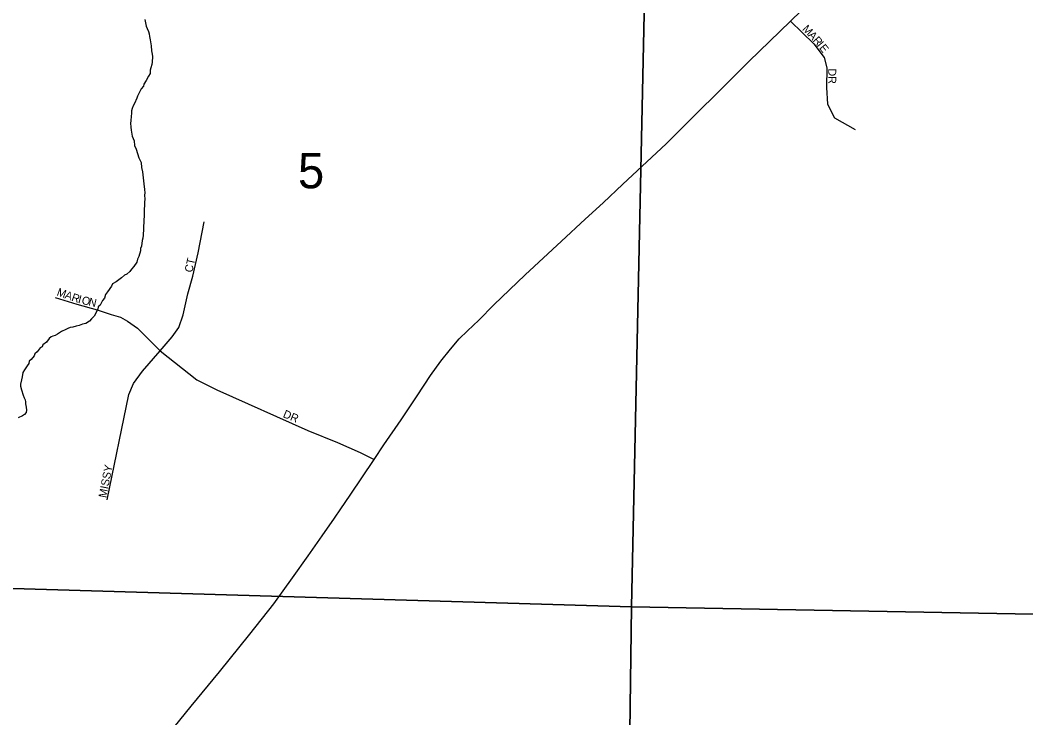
# Model space of a CAD drawing. Extents: x 1310247 to 1552180, y 377264 to 706493.
# Drawn here: x 1351371 to 1357655, y 507902 to 512263 of the extents above; entities that cross this region are included whole.
import ezdxf

# ---------------------------------------------------------------- set-up
doc = ezdxf.new("R2010")
doc.units = 0
for name, color, linetype in [('GM_X_Minor_River', 7, 'Continuous'), ('GM_X_Section', 7, 'Continuous'), ('GM_X_Section_Text', 7, 'Continuous'), ('GM_X_State_Route', 7, 'Continuous'), ('GM_X_Township_Subdivision', 7, 'Continuous'), ('GM_X_Township_Subdivision_Text', 7, 'Continuous')]:
    doc.layers.add(name, color=color, linetype=linetype)

msp = doc.modelspace()

# ---------------------------------------------------------------- linework, layer by layer
at = {"layer": 'GM_X_Minor_River'}
for points in [[(1352150.5, 512265.8), (1352159.6, 512225.4), (1352165.2, 512209.2), (1352172.9, 512191), (1352176.5, 512176.8), (1352180.2, 512160.7), (1352183.7, 512138.5), (1352188.9, 512102.3), (1352192.1, 512070.1), (1352195.7, 512050), (1352197.4, 512035.9), (1352196.5, 511999.8), (1352194.2, 511985.9), (1352187.7, 511964), (1352183.3, 511950), (1352182.8, 511928), (1352172.4, 511912.2), (1352159.7, 511884.4), (1352143.1, 511862.8), (1352142.9, 511850.7), (1352128.4, 511833), (1352120, 511817.2), (1352105.3, 511787.5), (1352101, 511775.6), (1352086.1, 511741.8), (1352077.7, 511726), (1352071.3, 511710.1), (1352067, 511696.2), (1352066.6, 511678.1), (1352064.2, 511662.1)], [(1352064.2, 511662.1), (1352063.5, 511634.1), (1352061.2, 511618.1), (1352062.6, 511594), (1352064.1, 511573.9), (1352071.3, 511537.6), (1352082.7, 511507.2), (1352086, 511479.1), (1352095.6, 511456.8), (1352112.4, 511402.2), (1352127.7, 511371.8), (1352129, 511341.6), (1352136.5, 511315.4), (1352144.7, 511238.9), (1352148, 511204.8), (1352149.4, 511182.7), (1352149.1, 511168.6), (1352150.5, 511142.5), (1352148.1, 511124.5), (1352145.1, 510994.2), (1352142.7, 510978.2), (1352142.2, 510958.2), (1352139.3, 510918.2), (1352136.9, 510900.2), (1352134.5, 510884.2), (1352129.7, 510850.2), (1352123.3, 510834.3), (1352123, 510820.3), (1352112.1, 510784.4), (1352103.7, 510768.6), (1352101.3, 510750.6), (1352082.5, 510723), (1352066.1, 510705.3), (1352057.7, 510691.5), (1352037.2, 510674), (1352023, 510668.3), (1352004.6, 510652.7), (1351971.9, 510627.5), (1351947.5, 510614), (1351943.1, 510600.1), (1351916.2, 510564.6), (1351903.7, 510546.9), (1351899.2, 510525), (1351886.9, 510511.2), (1351872.1, 510481.5), (1351859.8, 510469.8), (1351857.4, 510455.8), (1351834.4, 510412.2), (1351817.9, 510396.6), (1351805.5, 510380.8), (1351781.1, 510367.4), (1351760.9, 510361.9), (1351740.6, 510354.4), (1351722.4, 510348.8), (1351700.2, 510343.3), (1351684.1, 510341.7), (1351669.9, 510336.1), (1351657.7, 510328.3), (1351629.3, 510317), (1351604.8, 510299.6), (1351590.6, 510291.9), (1351576.4, 510288.2), (1351564.2, 510282.5), (1351552, 510272.8), (1351535.4, 510249.1), (1351512.9, 510233.6), (1351508.6, 510221.7), (1351496.4, 510214), (1351477.8, 510190.4), (1351463.4, 510176.7), (1351459.1, 510164.8), (1351440.5, 510141.2), (1351428.2, 510131.4), (1351425.9, 510117.5), (1351415.5, 510101.7), (1351398.8, 510076), (1351388.4, 510060.2), (1351383.8, 510034.2), (1351379.3, 510014.3), (1351374.6, 509986.3), (1351374.3, 509974.3), (1351379.8, 509952.1), (1351391.1, 509917.7), (1351396.8, 509901.5), (1351402.5, 509889.4), (1351404.2, 509877.3), (1351403.9, 509865.3), (1351409.5, 509843.1), (1351411, 509825), (1351408.7, 509811), (1351398.3, 509797.2), (1351386.1, 509789.5), (1351359.7, 509776.1)]]:
    msp.add_lwpolyline(points, dxfattribs=at)
at = {"layer": 'GM_X_Section'}
for points in [[(1351212.3, 514163), (1351534.1, 514153.2), (1355308.3, 514059.8), (1355190, 508595.8), (1351042.4, 508718.3)], [(1356789.5, 514019.9), (1360737.5, 513916.3), (1360552.3, 508498), (1355190, 508595.8), (1355308.3, 514059.8)], [(1355190, 508595.8), (1355120.9, 503300.4), (1350935.3, 503418), (1351042.4, 508718.3)], [(1355190, 508595.8), (1360552.3, 508498), (1360428.2, 503161.6), (1355120.9, 503300.4)]]:
    msp.add_lwpolyline(points, close=True, dxfattribs=at)
at = {"layer": 'GM_X_State_Route'}
msp.add_lwpolyline([(1352263.2, 507755.9), (1352440.2, 507974.7), (1352617.6, 508189.4), (1352807.1, 508424.9), (1352955.5, 508614.2), (1353072.3, 508776), (1353169.8, 508915.3), (1353257.6, 509040.4), (1353334.3, 509150.7), (1353374.3, 509208.6), (1353433.2, 509293.6), (1353583.9, 509515.7), (1353644.2, 509607.2), (1353752.4, 509764.1), (1353851.3, 509915.3), (1353934.7, 510040.7), (1354000.6, 510131.4), (1354060.2, 510205.6), (1354114.2, 510270.7), (1354165.5, 510321), (1354236, 510387.9), (1354331.3, 510483.2), (1354527.3, 510670), (1354752.6, 510880.7), (1354901.9, 511018.1), (1355013.7, 511119.8), (1355136.4, 511237), (1355406.7, 511489.9), (1355922.9, 512003.8), (1356184.3, 512256.3), (1356318.1, 512385.4)], dxfattribs=at)
at = {"layer": 'GM_X_Township_Subdivision'}
for points in [[(1356184.3, 512256.3), (1356329.5, 512115), (1356393.5, 512029.7), (1356411.3, 511964.6), (1356408.2, 511841.2), (1356415.9, 511737.7), (1356460, 511652.7), (1356587.8, 511578.1)], [(1351915.2, 509265.1), (1352049.5, 509922.5), (1352079.8, 509991.5), (1352135.9, 510069.6), (1352245.3, 510196.5), (1352320.7, 510282.9), (1352363, 510340.8), (1352390.5, 510419.9), (1352419, 510552.3), (1352450.3, 510662.7), (1352483.4, 510807.9), (1352520.2, 511001)], [(1351589.8, 510528.4), (1351724.9, 510488), (1351851.8, 510451.2), (1351940, 510423.6), (1351998, 510406.1), (1352042.1, 510380.4), (1352105.5, 510337.2), (1352245.3, 510196.5), (1352475.1, 510015.4), (1352601.1, 509951.9), (1353169.3, 509697.3), (1353355, 509621.9), (1353496.6, 509559.8), (1353583.9, 509515.7)]]:
    msp.add_lwpolyline(points, dxfattribs=at)

# ---------------------------------------------------------------- texts
at = {"layer": 'GM_X_Section_Text'}
msp.add_text('5', height=221, rotation=0.00001, dxfattribs=at).set_placement((1353106.9, 511211.2))
at = {"layer": 'GM_X_Township_Subdivision_Text'}
for s, rotation, p in [('M', 313.15157, (1356254.8, 512204.2)), ('A', 313.14891, (1356290.9, 512165.6)), ('R', 311.2579, (1356320.7, 512133.9)), ('I', 309.45013, (1356346.5, 512104.4)), ('E', 308.68968, (1356360.4, 512087.6)), ('DR', 270, (1356420, 511960.5)), ('CT', 77.47182, (1352446.5, 510682.1)), ('M', 339.93909, (1351596.5, 510543.7)), ('A', 339.9408, (1351646.1, 510525.6)), ('R', 340.91822, (1351688.3, 510510.2)), ('I', 344.98282, (1351729.5, 510496.1)), ('O', 346.86813, (1351752.5, 510490)), ('N', 347.00832, (1351795.4, 510479.9)), ('DR', 337.61906, (1353009.3, 509782.4)), ('MISSY', 78.95815, (1351909.6, 509273.9))]:
    msp.add_text(s, height=50, rotation=rotation, dxfattribs=at).set_placement(p)

doc.saveas('drawing.dxf')
